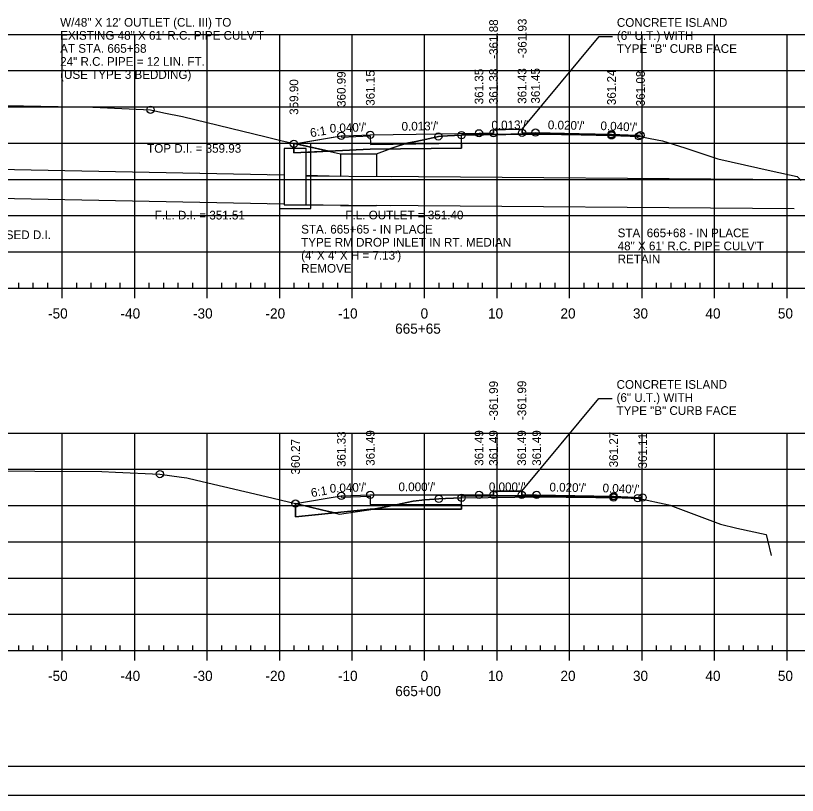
# Model space of a CAD drawing. Extents: x 1359801 to 1362404, y 372415 to 374228.
# Drawn here: x 1359914.9 to 1360022.8, y 373374.6 to 373482.2 of the extents above; entities that cross this region are included whole.
import ezdxf

# ---------------------------------------------------------------- set-up
doc = ezdxf.new("R2010")
doc.units = 0
for name, color, linetype in [('Default', 7, 'Continuous'), ('S_CROSS_DRAIN_ANNOT', 7, 'Continuous'), ('S_DRG_PT_SYM', 7, 'Continuous'), ('S_DRIVEWAY', 7, 'Continuous'), ('S_ELECTRIC_UTILITIES_ANNOT', 7, 'Continuous'), ('S_IRON_PIN', 7, 'Continuous'), ('S_MAILBOX', 7, 'Continuous'), ('S_PRIMARY_CTL', 7, 'Continuous'), ('S_SANITARY_SEWER', 7, 'Continuous'), ('S_SHOULDER', 7, 'Continuous'), ('S_TELEPHONE_UTILITIES_ANNOT', 7, 'Continuous'), ('S_UNDERGROUND_CABLE', 7, 'Continuous'), ('S_UTILITY_POLE_ANNOT', 7, 'Continuous'), ('S_UTL_PT_SYM', 7, 'Continuous'), ('S_WATER_UTILITIES', 7, 'Continuous')]:
    doc.layers.add(name, color=color, linetype=linetype)

msp = doc.modelspace()

# ---------------------------------------------------------------- linework, layer by layer
at = {"layer": 'Default'}
for points in [[(1359984.79, 373466.02), (1359984.79, 373466.52), (1359980.85, 373466.47), (1359980.85, 373465.97)], [(1359984.74, 373416.08), (1359984.74, 373416.58), (1359980.85, 373416.58), (1359980.85, 373416.08)]]:
    msp.add_lwpolyline(points, dxfattribs=at)
at = {"layer": 'S_DRG_PT_SYM'}
for points in [[(1359907.44, 373469.9), (1359915.98, 373469.73), (1359925.57, 373469.54), (1359930.56, 373469.33), (1359933.53, 373469.2), (1359935.34, 373468.77), (1359937.94, 373468.27), (1359949.5, 373465.46), (1359951.69, 373464.91), (1359953.17, 373464.59), (1359959.75, 373463.12), (1359962.23, 373463.14), (1359964.7, 373463.13), (1359967.21, 373464.02), (1359968.91, 373464.6), (1359970.11, 373464.84), (1359971.65, 373465.14), (1359973.24, 373465.52), (1359974.5, 373465.59), (1359976.43, 373465.7), (1359982.56, 373465.77), (1359986.79, 373465.83), (1359993.7, 373465.72), (1359997.13, 373465.67), (1359999.9, 373465.57), (1360000.89, 373465.54), (1360002.46, 373465.24), (1360004.15, 373464.9), (1360007.25, 373463.94), (1360011.79, 373462.43), (1360019.15, 373460.78), (1360022.76, 373460), (1360023.28, 373459.45)], [(1359899, 373419.43), (1359926.8, 373419.28), (1359928.68, 373419.21), (1359934.82, 373418.94), (1359937.8, 373418.51), (1359938.53, 373418.4), (1359939.89, 373418.08), (1359950.28, 373415.64), (1359953.89, 373414.78), (1359959.59, 373413.43), (1359964.23, 373414.09), (1359964.77, 373414.17), (1359966.01, 373414.43), (1359969.75, 373415.22), (1359971.37, 373415.37), (1359973.31, 373415.52), (1359974.23, 373415.56), (1359976.45, 373415.66), (1359983.79, 373415.76), (1359986.74, 373415.81), (1359994.98, 373415.73), (1359997.42, 373415.71), (1360000.04, 373415.64), (1360000.77, 373415.62), (1360005.02, 373414.71), (1360005.23, 373414.67), (1360005.57, 373414.53), (1360012.17, 373412.04), (1360014.42, 373411.46), (1360018.48, 373410.61), (1360018.67, 373409.82), (1360019.18, 373407.69)]]:
    msp.add_lwpolyline(points, dxfattribs=at)
at = {"layer": 'S_ELECTRIC_UTILITIES_ANNOT'}
for p, q in [((1359976.43, 373464.42), (1359976.43, 373465.7)), ((1359997.13, 373465.67), (1359986.64, 373465.88)), ((1359997.13, 373465.67), (1360001.01, 373465.52)), ((1360001.01, 373465.52), (1360000.89, 373465.54)), ((1359953.46, 373464.53), (1359953.31, 373464.5)), ((1359963.85, 373463.75), (1359958.15, 373463.48)), ((1359966.56, 373463.79), (1359963.85, 373463.75)), ((1359997.42, 373415.71), (1359986.8, 373415.92)), ((1359953.89, 373414.78), (1359953.53, 373414.87)), ((1359953.53, 373414.87), (1359953.53, 373413.52)), ((1359957.48, 373413.93), (1359953.89, 373414.78)), ((1359976.45, 373414.58), (1359976.45, 373415.66)), ((1359997.42, 373415.71), (1360001.04, 373415.56)), ((1360001.04, 373415.56), (1360000.77, 373415.62)), ((1359963.85, 373414.08), (1359958.95, 373413.58)), ((1359964.19, 373414.08), (1359963.85, 373414.08))]:
    msp.add_line(p, q, dxfattribs=at)
for points in [[(1359976.43, 373465.7), (1359974.5, 373465.59), (1359973.24, 373465.52), (1359971.65, 373465.14), (1359970.11, 373464.84), (1359968.91, 373464.6), (1359968.05, 373464.31)], [(1359986.64, 373465.88), (1359976.43, 373465.75), (1359976.43, 373465.7)], [(1359976.43, 373465.7), (1359982.56, 373465.77), (1359986.79, 373465.83), (1359993.7, 373465.72), (1359997.13, 373465.67)], [(1360000.89, 373465.54), (1359999.9, 373465.57), (1359997.13, 373465.67)], [(1359953.31, 373464.5), (1359953.31, 373463.86), (1359953.31, 373463.75)], [(1359956.3, 373463.89), (1359955.65, 373464.04), (1359953.46, 373464.53)], [(1359968.05, 373464.31), (1359966.56, 373463.79), (1359976.43, 373463.92), (1359976.43, 373464.42)], [(1359953.31, 373463.75), (1359953.31, 373463.25), (1359954.98, 373463.33), (1359955.65, 373463.36), (1359958.15, 373463.48), (1359956.3, 373463.89)], [(1359958.15, 373463.48), (1359959.75, 373463.12), (1359962.23, 373463.14), (1359964.7, 373463.13), (1359966.56, 373463.79), (1359966.56, 373463.79)], [(1359986.8, 373415.92), (1359976.45, 373415.92), (1359976.45, 373415.66)], [(1359976.45, 373415.66), (1359983.79, 373415.76), (1359986.74, 373415.81), (1359994.98, 373415.73), (1359997.42, 373415.71)], [(1359976.45, 373415.66), (1359974.23, 373415.56), (1359973.31, 373415.52), (1359971.37, 373415.37), (1359969.75, 373415.22), (1359966.73, 373414.58)], [(1360000.77, 373415.62), (1360000.04, 373415.64), (1359997.42, 373415.71)], [(1359953.53, 373413.52), (1359953.53, 373413.03), (1359958.95, 373413.58), (1359957.48, 373413.93)], [(1359958.95, 373413.58), (1359959.59, 373413.43), (1359964.23, 373414.09), (1359964.19, 373414.08), (1359964.19, 373414.08), (1359964.19, 373414.08)], [(1359966.73, 373414.58), (1359964.77, 373414.17), (1359964.19, 373414.08), (1359976.45, 373414.08), (1359976.45, 373414.58)]]:
    msp.add_lwpolyline(points, dxfattribs=at)
at = {"layer": 'S_MAILBOX'}
for p, q in [((1359826.35, 373479.6), (1360116.35, 373479.6)), ((1359826.35, 373479.6), (1360116.35, 373479.6)), ((1359921.35, 373444.6), (1359921.35, 373479.6)), ((1359921.35, 373444.6), (1359921.35, 373479.6)), ((1359931.35, 373444.6), (1359931.35, 373479.6)), ((1359931.35, 373444.6), (1359931.35, 373479.6)), ((1359941.35, 373444.6), (1359941.35, 373479.6)), ((1359941.35, 373444.6), (1359941.35, 373479.6)), ((1359951.35, 373444.6), (1359951.35, 373479.6)), ((1359951.35, 373444.6), (1359951.35, 373479.6)), ((1359961.35, 373444.6), (1359961.35, 373479.6)), ((1359961.35, 373444.6), (1359961.35, 373479.6)), ((1359971.35, 373444.6), (1359971.35, 373479.6)), ((1359971.35, 373444.6), (1359971.35, 373479.6)), ((1359981.35, 373444.6), (1359981.35, 373479.6)), ((1359981.35, 373444.6), (1359981.35, 373479.6)), ((1359991.35, 373444.6), (1359991.35, 373479.6)), ((1359991.35, 373444.6), (1359991.35, 373479.6)), ((1360001.35, 373444.6), (1360001.35, 373479.6)), ((1360001.35, 373444.6), (1360001.35, 373479.6)), ((1360011.35, 373444.6), (1360011.35, 373479.6)), ((1360011.35, 373444.6), (1360011.35, 373479.6)), ((1360021.35, 373444.6), (1360021.35, 373479.6)), ((1360021.35, 373444.6), (1360021.35, 373479.6)), ((1359826.35, 373474.6), (1360116.35, 373474.6)), ((1359826.35, 373474.6), (1360116.35, 373474.6)), ((1359826.35, 373469.6), (1360116.35, 373469.6)), ((1359826.35, 373469.6), (1360116.35, 373469.6)), ((1359826.35, 373464.6), (1360116.35, 373464.6)), ((1359826.35, 373464.6), (1360116.35, 373464.6)), ((1359826.35, 373459.6), (1360116.35, 373459.6)), ((1359826.35, 373459.6), (1360116.35, 373459.6)), ((1359826.35, 373454.6), (1360116.35, 373454.6)), ((1359826.35, 373454.6), (1360116.35, 373454.6)), ((1359826.35, 373449.6), (1360116.35, 373449.6)), ((1359826.35, 373449.6), (1360116.35, 373449.6)), ((1359826.35, 373444.6), (1360116.35, 373444.6)), ((1359826.35, 373444.6), (1360116.35, 373444.6)), ((1359826.35, 373424.6), (1360116.35, 373424.6)), ((1359921.35, 373394.6), (1359921.35, 373424.6)), ((1359931.35, 373394.6), (1359931.35, 373424.6)), ((1359941.35, 373394.6), (1359941.35, 373424.6)), ((1359951.35, 373394.6), (1359951.35, 373424.6)), ((1359961.35, 373394.6), (1359961.35, 373424.6)), ((1359971.35, 373394.6), (1359971.35, 373424.6)), ((1359981.35, 373394.6), (1359981.35, 373424.6)), ((1359991.35, 373394.6), (1359991.35, 373424.6)), ((1360001.35, 373394.6), (1360001.35, 373424.6)), ((1360011.35, 373394.6), (1360011.35, 373424.6)), ((1360021.35, 373394.6), (1360021.35, 373424.6)), ((1359826.35, 373419.6), (1360116.35, 373419.6)), ((1359826.35, 373414.6), (1360116.35, 373414.6)), ((1359826.35, 373409.6), (1360116.35, 373409.6)), ((1359826.35, 373404.6), (1360116.35, 373404.6)), ((1359826.35, 373399.6), (1360116.35, 373399.6)), ((1359826.35, 373394.6), (1360116.35, 373394.6))]:
    msp.add_line(p, q, dxfattribs=at)
at = {"layer": 'S_SANITARY_SEWER'}
for points in [[(1359953.31, 373464.5), (1359956.07, 373464.96), (1359959.85, 373465.59), (1359961.52, 373465.66), (1359963.85, 373465.75), (1359970.16, 373465.83), (1359978.85, 373465.95), (1359980.85, 373465.97), (1359980.85, 373466.47), (1359982.52, 373466.49), (1359984.79, 373466.52), (1359984.79, 373466.02), (1359986.64, 373466.05), (1359992.66, 373465.93), (1359997.13, 373465.84), (1359999.42, 373465.75), (1360001.13, 373465.68)], [(1359953.53, 373414.87), (1359959.81, 373415.92), (1359959.85, 373415.92), (1359963.84, 373416.08), (1359963.85, 373416.08), (1359971.23, 373416.08), (1359978.85, 373416.08), (1359978.85, 373416.09), (1359980.85, 373416.08), (1359980.85, 373416.58), (1359984.73, 373416.58), (1359984.74, 373416.58), (1359984.74, 373416.08), (1359986.79, 373416.09), (1359986.8, 373416.08), (1359997.35, 373415.87), (1359997.42, 373415.87), (1360001.39, 373415.71), (1360001.42, 373415.71)]]:
    msp.add_lwpolyline(points, dxfattribs=at)
at = {"layer": 'S_SHOULDER'}
for p, q in [((1359953.31, 373463.25), (1359953.31, 373464.5)), ((1359953.53, 373413.03), (1359953.53, 373414.87)), ((1359800.95, 373374.62), (1360134.28, 373374.62))]:
    msp.add_line(p, q, dxfattribs=at)
for points in [[(1359800.94, 373587.95), (1360134.28, 373587.95), (1360134.28, 373374.61), (1359800.94, 373374.61)], [(1360047.27, 373584.06), (1360047.27, 373574.18), (1360083, 373574.18), (1360083, 373571.26), (1360106.2, 373571.26), (1360106.2, 373546.93), (1360129.53, 373546.93), (1360129.53, 373378.6), (1359813.35, 373378.6), (1359813.35, 373584.06)]]:
    msp.add_lwpolyline(points, close=True, dxfattribs=at)
for points in [[(1359953.31, 373464.5), (1359959.85, 373465.59), (1359959.87, 373465.42), (1359963.85, 373465.58)], [(1359963.85, 373465.58), (1359963.87, 373464.42), (1359976.43, 373464.59)], [(1359976.43, 373464.59), (1359976.43, 373463.92), (1359963.85, 373463.75), (1359953.31, 373463.25)], [(1359953.53, 373414.87), (1359959.85, 373415.92), (1359959.85, 373415.75), (1359963.85, 373415.91), (1359963.85, 373414.75), (1359976.45, 373414.75)], [(1359976.45, 373414.75), (1359976.45, 373414.08), (1359963.85, 373414.08), (1359953.53, 373413.03)]]:
    msp.add_lwpolyline(points, dxfattribs=at)
for centre in [(1359933.53, 373469.2), (1359980.85, 373465.97), (1359984.79, 373466.02), (1359986.64, 373466.05), (1359959.85, 373465.59), (1359963.85, 373465.75), (1359973.24, 373465.52), (1359976.43, 373465.7), (1359978.85, 373465.95), (1359997.13, 373465.84), (1359997.13, 373465.67), (1360000.89, 373465.54), (1360001.13, 373465.68), (1359953.31, 373464.5), (1359934.82, 373418.94), (1359959.85, 373415.92), (1359963.85, 373416.08), (1359973.31, 373415.52), (1359976.45, 373415.66), (1359978.85, 373416.08), (1359980.85, 373416.08), (1359984.74, 373416.08), (1359986.8, 373416.08), (1359997.42, 373415.87), (1359997.42, 373415.71), (1360000.77, 373415.62), (1360001.42, 373415.71), (1359953.53, 373414.87)]:
    msp.add_circle(centre, 0.5, dxfattribs=at)
at = {"layer": 'S_TELEPHONE_UTILITIES_ANNOT'}
for points in [[(1359984.79, 373466.52), (1359995.41, 373479.31), (1359995.41, 373479.31), (1359997.28, 373479.31)], [(1359984.74, 373416.58), (1359995.36, 373429.36), (1359995.36, 373429.36), (1359997.23, 373429.36)]]:
    msp.add_lwpolyline(points, dxfattribs=at)
at = {"layer": 'S_UNDERGROUND_CABLE'}
for p, q in [((1359953.31, 373464.5), (1359953.31, 373463.25)), ((1359953.53, 373414.87), (1359953.53, 373413.03))]:
    msp.add_line(p, q, dxfattribs=at)
for points in [[(1359953.31, 373463.25), (1359963.85, 373463.75), (1359976.43, 373463.92), (1359976.43, 373465.75), (1359986.64, 373465.88), (1359997.13, 373465.67), (1360001.13, 373465.51)], [(1359953.53, 373413.03), (1359963.85, 373414.08), (1359976.45, 373414.08), (1359976.45, 373415.92), (1359986.8, 373415.92), (1359997.42, 373415.71), (1360001.42, 373415.55)]]:
    msp.add_lwpolyline(points, dxfattribs=at)
at = {"layer": 'S_UTILITY_POLE_ANNOT'}
for p, q in [((1359955.65, 373464.53), (1359951.31, 373464.53)), ((1359954.98, 373463.86), (1359951.98, 373463.86)), ((1359959.75, 373463.12), (1359959.75, 373460.01)), ((1359964.7, 373463.13), (1359964.7, 373460.01)), ((1359951.98, 373460.16), (1359877.02, 373461.65)), ((1359951.98, 373460.16), (1359949.98, 373460.2)), ((1359959.75, 373460.01), (1359954.98, 373460.11)), ((1359955.02, 373460.1), (1359966.74, 373459.99)), ((1360022.38, 373459.55), (1359964.74, 373460.01)), ((1359951.98, 373456.16), (1359876.94, 373457.65)), ((1359951.98, 373456.16), (1359949.98, 373456.2)), ((1359959.75, 373456.01), (1359954.98, 373456.1)), ((1359954.98, 373456.1), (1359966.7, 373455.99)), ((1359959.75, 373456.01), (1359964.7, 373456.01)), ((1360022.35, 373455.55), (1359964.7, 373456.01))]:
    msp.add_line(p, q, dxfattribs=at)
for points in [[(1359951.31, 373464.53), (1359951.31, 373455.56), (1359955.65, 373455.56), (1359955.65, 373464.53)], [(1359951.98, 373463.86), (1359951.98, 373456.1), (1359954.98, 373456.1), (1359954.98, 373463.86)]]:
    msp.add_lwpolyline(points, dxfattribs=at)
at = {"layer": 'S_UTL_PT_SYM'}
msp.add_line((1360129.53, 373378.6), (1359813.35, 373378.6), dxfattribs=at)
at = {"layer": 'S_WATER_UTILITIES'}
for p, q in [((1359915.35, 373444.6), (1359915.35, 373445.3)), ((1359917.35, 373444.6), (1359917.35, 373445.3)), ((1359919.35, 373444.6), (1359919.35, 373445.3)), ((1359923.35, 373444.6), (1359923.35, 373445.3)), ((1359925.35, 373444.6), (1359925.35, 373445.3)), ((1359927.35, 373444.6), (1359927.35, 373445.3)), ((1359929.35, 373444.6), (1359929.35, 373445.3)), ((1359933.35, 373444.6), (1359933.35, 373445.3)), ((1359935.35, 373444.6), (1359935.35, 373445.3)), ((1359937.35, 373444.6), (1359937.35, 373445.3)), ((1359939.35, 373444.6), (1359939.35, 373445.3)), ((1359943.35, 373444.6), (1359943.35, 373445.3)), ((1359945.35, 373444.6), (1359945.35, 373445.3)), ((1359947.35, 373444.6), (1359947.35, 373445.3)), ((1359949.35, 373444.6), (1359949.35, 373445.3)), ((1359953.35, 373444.6), (1359953.35, 373445.3)), ((1359955.35, 373444.6), (1359955.35, 373445.3)), ((1359957.35, 373444.6), (1359957.35, 373445.3)), ((1359959.35, 373444.6), (1359959.35, 373445.3)), ((1359963.35, 373444.6), (1359963.35, 373445.3)), ((1359965.35, 373444.6), (1359965.35, 373445.3)), ((1359967.35, 373444.6), (1359967.35, 373445.3)), ((1359969.35, 373444.6), (1359969.35, 373445.3)), ((1359973.35, 373444.6), (1359973.35, 373445.3)), ((1359975.35, 373444.6), (1359975.35, 373445.3)), ((1359977.35, 373444.6), (1359977.35, 373445.3)), ((1359979.35, 373444.6), (1359979.35, 373445.3)), ((1359983.35, 373444.6), (1359983.35, 373445.3)), ((1359985.35, 373444.6), (1359985.35, 373445.3)), ((1359987.35, 373444.6), (1359987.35, 373445.3)), ((1359989.35, 373444.6), (1359989.35, 373445.3)), ((1359993.35, 373444.6), (1359993.35, 373445.3)), ((1359995.35, 373444.6), (1359995.35, 373445.3)), ((1359997.35, 373444.6), (1359997.35, 373445.3)), ((1359999.35, 373444.6), (1359999.35, 373445.3)), ((1360003.35, 373444.6), (1360003.35, 373445.3)), ((1360005.35, 373444.6), (1360005.35, 373445.3)), ((1360007.35, 373444.6), (1360007.35, 373445.3)), ((1360009.35, 373444.6), (1360009.35, 373445.3)), ((1360013.35, 373444.6), (1360013.35, 373445.3)), ((1360015.35, 373444.6), (1360015.35, 373445.3)), ((1360017.35, 373444.6), (1360017.35, 373445.3)), ((1360019.35, 373444.6), (1360019.35, 373445.3)), ((1359826.35, 373444.6), (1360116.35, 373444.6)), ((1359921.35, 373443.2), (1359921.35, 373444.6)), ((1359931.35, 373443.2), (1359931.35, 373444.6)), ((1359941.35, 373443.2), (1359941.35, 373444.6)), ((1359951.35, 373443.2), (1359951.35, 373444.6)), ((1359961.35, 373443.2), (1359961.35, 373444.6)), ((1359971.35, 373443.2), (1359971.35, 373444.6)), ((1359981.35, 373443.2), (1359981.35, 373444.6)), ((1359991.35, 373443.2), (1359991.35, 373444.6)), ((1360001.35, 373443.2), (1360001.35, 373444.6)), ((1360011.35, 373443.2), (1360011.35, 373444.6)), ((1360021.35, 373443.2), (1360021.35, 373444.6)), ((1359915.35, 373394.6), (1359915.35, 373395.3)), ((1359917.35, 373394.6), (1359917.35, 373395.3)), ((1359919.35, 373394.6), (1359919.35, 373395.3)), ((1359923.35, 373394.6), (1359923.35, 373395.3)), ((1359925.35, 373394.6), (1359925.35, 373395.3)), ((1359927.35, 373394.6), (1359927.35, 373395.3)), ((1359929.35, 373394.6), (1359929.35, 373395.3)), ((1359933.35, 373394.6), (1359933.35, 373395.3)), ((1359935.35, 373394.6), (1359935.35, 373395.3)), ((1359937.35, 373394.6), (1359937.35, 373395.3)), ((1359939.35, 373394.6), (1359939.35, 373395.3)), ((1359943.35, 373394.6), (1359943.35, 373395.3)), ((1359945.35, 373394.6), (1359945.35, 373395.3)), ((1359947.35, 373394.6), (1359947.35, 373395.3)), ((1359949.35, 373394.6), (1359949.35, 373395.3)), ((1359953.35, 373394.6), (1359953.35, 373395.3)), ((1359955.35, 373394.6), (1359955.35, 373395.3)), ((1359957.35, 373394.6), (1359957.35, 373395.3)), ((1359959.35, 373394.6), (1359959.35, 373395.3)), ((1359963.35, 373394.6), (1359963.35, 373395.3)), ((1359965.35, 373394.6), (1359965.35, 373395.3)), ((1359967.35, 373394.6), (1359967.35, 373395.3)), ((1359969.35, 373394.6), (1359969.35, 373395.3)), ((1359973.35, 373394.6), (1359973.35, 373395.3)), ((1359975.35, 373394.6), (1359975.35, 373395.3)), ((1359977.35, 373394.6), (1359977.35, 373395.3)), ((1359979.35, 373394.6), (1359979.35, 373395.3)), ((1359983.35, 373394.6), (1359983.35, 373395.3)), ((1359985.35, 373394.6), (1359985.35, 373395.3)), ((1359987.35, 373394.6), (1359987.35, 373395.3)), ((1359989.35, 373394.6), (1359989.35, 373395.3)), ((1359993.35, 373394.6), (1359993.35, 373395.3)), ((1359995.35, 373394.6), (1359995.35, 373395.3)), ((1359997.35, 373394.6), (1359997.35, 373395.3)), ((1359999.35, 373394.6), (1359999.35, 373395.3)), ((1360003.35, 373394.6), (1360003.35, 373395.3)), ((1360005.35, 373394.6), (1360005.35, 373395.3)), ((1360007.35, 373394.6), (1360007.35, 373395.3)), ((1360009.35, 373394.6), (1360009.35, 373395.3)), ((1360013.35, 373394.6), (1360013.35, 373395.3)), ((1360015.35, 373394.6), (1360015.35, 373395.3)), ((1360017.35, 373394.6), (1360017.35, 373395.3)), ((1360019.35, 373394.6), (1360019.35, 373395.3)), ((1359826.35, 373394.6), (1360116.35, 373394.6)), ((1359921.35, 373393.2), (1359921.35, 373394.6)), ((1359931.35, 373393.2), (1359931.35, 373394.6)), ((1359941.35, 373393.2), (1359941.35, 373394.6)), ((1359951.35, 373393.2), (1359951.35, 373394.6)), ((1359961.35, 373393.2), (1359961.35, 373394.6)), ((1359971.35, 373393.2), (1359971.35, 373394.6)), ((1359981.35, 373393.2), (1359981.35, 373394.6)), ((1359991.35, 373393.2), (1359991.35, 373394.6)), ((1360001.35, 373393.2), (1360001.35, 373394.6)), ((1360011.35, 373393.2), (1360011.35, 373394.6)), ((1360021.35, 373393.2), (1360021.35, 373394.6))]:
    msp.add_line(p, q, dxfattribs=at)

# ---------------------------------------------------------------- texts
at = {"layer": 'S_CROSS_DRAIN_ANNOT'}
for s, p in [('-361.88', (1359981.46, 373476.23)), ('-361.93', (1359985.41, 373476.33)), ('-361.99', (1359981.46, 373426.35)), ('-361.99', (1359985.36, 373426.39))]:
    msp.add_text(s, height=1.2, rotation=90, dxfattribs=at).set_placement(p)
at = {"layer": 'S_DRIVEWAY'}
for s, p in [('CONCRETE ISLAND', (1359997.87, 373480.64)), ('(6" U.T.) WITH', (1359997.87, 373478.84)), ('TYPE "B" CURB FACE', (1359997.87, 373477.04)), ('CONCRETE ISLAND', (1359997.83, 373430.7)), ('(6" U.T.) WITH', (1359997.83, 373428.9)), ('TYPE "B" CURB FACE', (1359997.83, 373427.1))]:
    msp.add_text(s, height=1.2, dxfattribs=at).set_placement(p)
at = {"layer": 'S_IRON_PIN'}
for s, rotation, p in [('360.99', 90, (1359960.45, 373469.59)), ('361.15', 90, (1359964.45, 373469.75)), ('361.35', 90, (1359979.45, 373469.95)), ('361.38', 90, (1359981.45, 373469.97)), ('361.43', 90, (1359985.39, 373470.02)), ('361.45', 90, (1359987.24, 373470.05)), ('361.24', 90, (1359997.73, 373469.84)), ('361.08', 90, (1360001.73, 373469.68)), ('359.90', 90, (1359953.91, 373468.5)), ("0.013'/'", 0.7504, (1359968.17, 373466.31)), ("0.013'/'", 0.7496, (1359980.57, 373466.47)), ("0.020'/'", 358.8543, (1359988.34, 373466.52)), ("0.040'/'", 357.7095, (1359995.59, 373466.4)), ('6:1', 9.463, (1359955.65, 373465.4)), ("0.040'/'", 2.2913, (1359958.27, 373466.03)), ('361.33', 90, (1359960.45, 373419.92)), ('361.49', 90, (1359964.45, 373420.08)), ('361.49', 90, (1359979.45, 373420.08)), ('361.49', 90, (1359981.45, 373420.08)), ('361.49', 90, (1359985.34, 373420.08)), ('361.49', 90, (1359987.4, 373420.08)), ('361.27', 90, (1359998.02, 373419.87)), ('361.11', 90, (1360002.02, 373419.71)), ('360.27', 90, (1359954.13, 373418.87)), ('6:1', 9.4629, (1359955.76, 373415.75)), ("0.040'/'", 2.2912, (1359958.27, 373416.36)), ("0.000'/'", 0.0003, (1359967.74, 373416.58)), ("0.000'/'", 359.9997, (1359980.21, 373416.58)), ("0.020'/'", 358.8542, (1359988.56, 373416.55)), ("0.040'/'", 357.7093, (1359995.88, 373416.43))]:
    msp.add_text(s, height=1.2, rotation=rotation, dxfattribs=at).set_placement(p)
at = {"layer": 'S_PRIMARY_CTL'}
for s, p in [('-50', (1359919.39, 373440.4)), ('-40', (1359929.39, 373440.4)), ('-30', (1359939.39, 373440.4)), ('-20', (1359949.39, 373440.4)), ('-10', (1359959.39, 373440.4)), ('0', (1359970.79, 373440.4)), ('10', (1359980.09, 373440.4)), ('20', (1359990.09, 373440.4)), ('30', (1360000.09, 373440.4)), ('40', (1360010.09, 373440.4)), ('50', (1360020.09, 373440.4)), ('665+65', (1359967.28, 373438.3)), ('-50', (1359919.39, 373390.4)), ('-40', (1359929.39, 373390.4)), ('-30', (1359939.39, 373390.4)), ('-20', (1359949.39, 373390.4)), ('-10', (1359959.39, 373390.4)), ('0', (1359970.79, 373390.4)), ('10', (1359980.09, 373390.4)), ('20', (1359990.09, 373390.4)), ('30', (1360000.09, 373390.4)), ('40', (1360010.09, 373390.4)), ('50', (1360020.09, 373390.4)), ('665+00', (1359967.29, 373388.3))]:
    msp.add_text(s, height=1.4, dxfattribs=at).set_placement(p)
at = {"layer": 'S_SHOULDER'}
for p in [(1359925.53, 373469.49), (1359959.7, 373463.07), (1359964.66, 373463.08), (1359926.76, 373419.23)]:
    msp.add_text('+', height=0.1, dxfattribs=at).set_placement(p)
at = {"layer": 'S_UTILITY_POLE_ANNOT'}
for s, p in [('W/48" X 12\' OUTLET (CL. III) TO ', (1359921.06, 373480.66)), ('EXISTING 48" X 61\' R.C. PIPE CULV\'T', (1359921.06, 373478.86)), ('AT STA. 665+68', (1359921.06, 373477.06)), ('24" R.C. PIPE = 12 LIN. FT.', (1359921.06, 373475.26)), ('(USE TYPE 3 BEDDING)', (1359921.06, 373473.46)), ('TOP D.I. = 359.93', (1359933.06, 373463.27)), ('F.L. D.I. = 351.51', (1359934.1, 373454.06)), ('F.L. OUTLET = 351.40', (1359960.42, 373454.08)), ("USE 2' R.C.P. (CL. III) LT. OF PROPOSED D.I.", (1359885.96, 373451.35)), ('STA. 665+65 - IN PLACE', (1359954.31, 373452.12)), ('STA. 665+68 - IN PLACE', (1359997.98, 373451.61)), ('TYPE RM DROP INLET IN RT. MEDIAN', (1359954.31, 373450.32)), ('48" X 61\' R.C. PIPE CULV\'T', (1359997.98, 373449.81)), ("(4' X 4' X H = 7.13')", (1359954.31, 373448.52)), ('RETAIN ', (1359997.98, 373448.01)), ('REMOVE', (1359954.31, 373446.72))]:
    msp.add_text(s, height=1.2, dxfattribs=at).set_placement(p)

doc.saveas('drawing.dxf')
